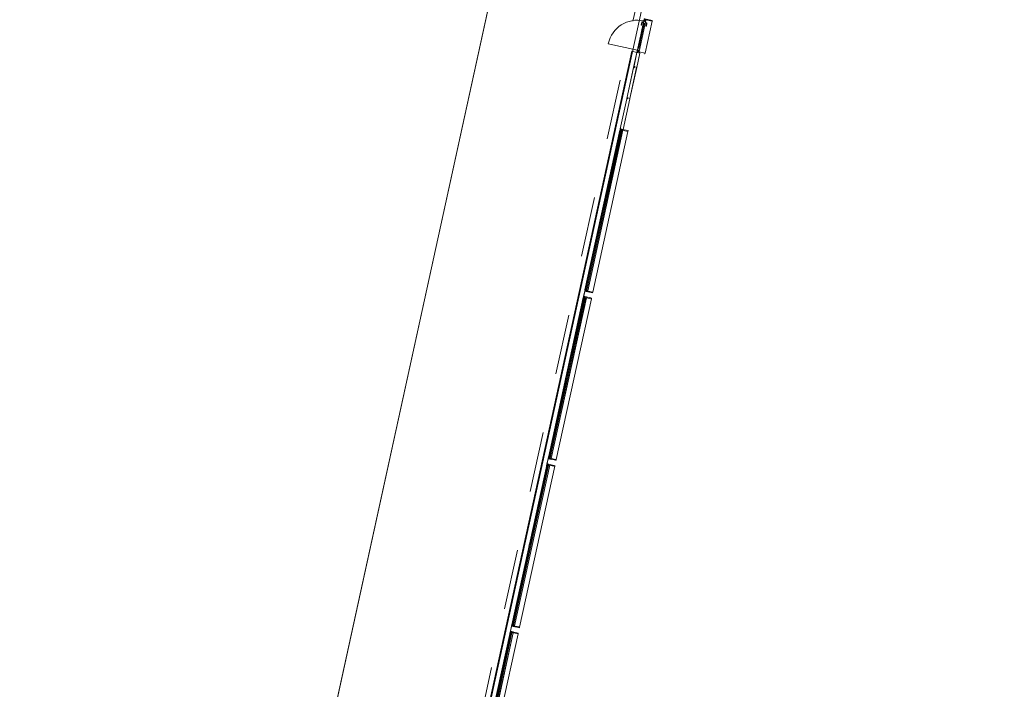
# Model space of a CAD drawing. Header units: metres. Extents: x 233012 to 233264, y 553571 to 554014.
# Tile 270 of 313: x 233064 to 233097, y 553916 to 553938. Entities that reach past the tile are written whole.
import ezdxf

# ---------------------------------------------------------------- set-up
doc = ezdxf.new("R2010")
doc.units = ezdxf.units.M
doc.linetypes.add('Dash', pattern=[0.00635, 0.003175, -0.003175])
doc.linetypes.add('NLCS-HIDDEN', pattern=[4, 2, -2])
for name, color, linetype, lineweight in [('A-N---NPP', 251, 'NLCS-HIDDEN', 9), ('A-NA23_vloer', 252, 'Continuous', 0), ('A-NL$1A_detailuitwerking', 252, 'Continuous', 5), ('A-NL$1B_3D-modellen_algemeen', 252, 'Continuous', 5), ('A-NL$1B_3D-modellen_algemeen-drsn', 252, 'Continuous', 5), ('A-NL21_buitenwanden', 252, 'Continuous', 5), ('A-NL23_vloeraanzicht', 252, 'Continuous', 5), ('A-NL30_deursparing', 252, 'Continuous', 5), ('A-NL30_wandopeningen', 252, 'Continuous', 5)]:
    doc.layers.add(name, color=color, linetype=linetype, lineweight=lineweight)

# ---------------------------------------------------------------- blocks, each defined once
blk = doc.blocks.new('NLRS_31_WI_UN_samenstelling aluminium A1B1-SH_gen_mie - 1410x5520-2943768-01_Situatie')
at = {"layer": 'A-NL30_wandopeningen'}
for p, q in [((-2.692, 0), (-2.76, 0)), ((-2.76, 0), (-2.76, -0.01)), ((-2.719, 0), (2.719, 0)), ((-2.692, -0.004), (-2.692, 0)), ((-2.692, -0.004), (-2.692, 0)), ((-0.039, 0), (-0.039, -0.004)), ((0.039, 0), (-0.039, 0)), ((-0.039, 0), (-0.039, -0.004)), ((0.039, -0.004), (0.039, 0)), ((0.039, -0.004), (0.039, 0)), ((2.692, -0.004), (2.692, 0)), ((2.692, 0), (2.76, 0)), ((2.692, -0.004), (2.692, 0)), ((2.76, 0), (2.76, -0.01)), ((-2.76, -0.01), (-2.738, -0.01)), ((-2.738, -0.01), (-2.738, -0.062)), ((-2.738, -0.062), (-2.714, -0.062)), ((2.719, -0.062), (-2.719, -0.062)), ((-2.714, -0.004), (-2.692, -0.004)), ((-2.714, -0.062), (-2.714, -0.004)), ((-2.714, -0.004), (-2.692, -0.004)), ((-2.714, -0.034), (-2.694, -0.034)), ((-2.714, -0.062), (-2.714, -0.034)), ((-2.694, -0.062), (-2.714, -0.062)), ((-0.024, -0.007), (-2.707, -0.007)), ((-2.707, -0.007), (-2.707, -0.031)), ((-2.707, -0.031), (-0.024, -0.031)), ((-2.694, -0.034), (-2.694, -0.062)), ((-0.039, -0.004), (-0.017, -0.004)), ((-0.039, -0.004), (-0.017, -0.004)), ((-0.037, -0.034), (-0.037, -0.062)), ((-0.017, -0.034), (-0.037, -0.034)), ((-0.037, -0.062), (-0.017, -0.062)), ((-0.024, -0.031), (-0.024, -0.007)), ((-0.017, -0.004), (-0.017, -0.062)), ((-0.017, -0.062), (-0.017, -0.034)), ((-0.017, -0.062), (0.017, -0.062)), ((0.017, -0.004), (0.039, -0.004)), ((0.017, -0.004), (0.039, -0.004)), ((0.017, -0.062), (0.017, -0.004)), ((0.017, -0.034), (0.037, -0.034)), ((0.017, -0.062), (0.017, -0.034)), ((0.037, -0.062), (0.017, -0.062)), ((2.707, -0.007), (0.024, -0.007)), ((0.024, -0.007), (0.024, -0.031)), ((0.024, -0.031), (2.707, -0.031)), ((0.037, -0.034), (0.037, -0.062)), ((2.715, -0.004), (2.692, -0.004)), ((2.715, -0.004), (2.692, -0.004)), ((2.694, -0.034), (2.694, -0.062)), ((2.714, -0.034), (2.694, -0.034)), ((2.694, -0.062), (2.714, -0.062)), ((2.707, -0.031), (2.707, -0.007)), ((2.714, -0.062), (2.714, -0.034)), ((2.715, -0.062), (2.715, -0.004)), ((2.738, -0.062), (2.715, -0.062)), ((2.738, -0.01), (2.738, -0.062)), ((2.76, -0.01), (2.738, -0.01))]:
    blk.add_line(p, q, dxfattribs=at)
blk = doc.blocks.new('NLRS_21_GM_UN_spouwlat_gen_mie - stelkozijn multiplex_gen_bxh25x245-6690173-01_Situatie')
at = {"layer": 'A-NL$1B_3D-modellen_algemeen-drsn'}
for p, q in [((233084.077, 553934.285), (233084.072, 553934.264)), ((233084.326, 553934.231), (233084.077, 553934.285)), ((233084.118, 553934.251), (233084.321, 553934.206)), ((233084.321, 553934.206), (233084.326, 553934.231))]:
    blk.add_line(p, q, dxfattribs=at)
blk = doc.blocks.new('NLRS_21_GM_UN_spouwlat_gen_mie - stelkozijn multiplex_gen_bxh25x245-V565-01_Situatie')
at = {"layer": 'A-NL$1B_3D-modellen_algemeen-drsn'}
for p, q in [((233082.902, 553928.914), (233082.897, 553928.893)), ((233082.897, 553928.893), (233083.146, 553928.838)), ((233083.151, 553928.863), (233082.948, 553928.907)), ((233083.146, 553928.838), (233083.151, 553928.863))]:
    blk.add_line(p, q, dxfattribs=at)
blk = doc.blocks.new('NLRS_21_GM_UN_spouwlat_gen_mie - stelkozijn multiplex_gen_bxh25x245-6690172-01_Situatie')
at = {"layer": 'A-NL$1B_3D-modellen_algemeen'}
for p, q in [((233084.321, 553934.206), (233083.151, 553928.863)), ((233084.067, 553934.241), (233084.066, 553934.234)), ((233083.492, 553931.613), (233083.491, 553931.606)), ((233083.483, 553931.573), (233083.482, 553931.566)), ((233082.908, 553928.945), (233082.907, 553928.937))]:
    blk.add_line(p, q, dxfattribs=at)
blk = doc.blocks.new('NLRS_41_GM_TLB_zetwerk negge_gen_mie - b_160-6736902-01_Situatie')
at = {"layer": 'A-NL$1B_3D-modellen_algemeen-drsn'}
for p, q in [((-0.084, 0.015), (-0.105, 0.015)), ((-0.105, 0.015), (-0.105, 0.014)), ((-0.105, 0.014), (-0.085, 0.014)), ((-0.085, 0.014), (-0.085, 0)), ((-0.085, 0), (0.075, 0)), ((-0.084, 0.001), (-0.084, 0.015)), ((0.074, 0.001), (-0.084, 0.001)), ((0.074, 0.015), (0.074, 0.001)), ((0.095, 0.015), (0.074, 0.015)), ((0.075, 0), (0.075, 0.014)), ((0.075, 0.014), (0.095, 0.014)), ((0.095, 0.014), (0.095, 0.015))]:
    blk.add_line(p, q, dxfattribs=at)
blk = doc.blocks.new('NLRS_41_GM_WPB_waterslag_gen_mie - waterslag-5561189-01_Situatie')
at = {"layer": 'A-NL$1B_3D-modellen_algemeen'}
for p, q in [((-19.585, 0), (-14.115, 0)), ((-13.885, 0), (-8.415, 0)), ((-8.185, 0), (-2.715, 0)), ((-2.485, 0), (2.985, 0)), ((-22.215, -0.099), (-22.215, -0.279)), ((22.215, -0.279), (-22.215, -0.279)), ((-14.115, -0.001), (-19.585, -0.001)), ((-8.415, -0.001), (-13.885, -0.001)), ((-2.715, -0.001), (-8.185, -0.001)), ((2.985, -0.001), (-2.485, -0.001)), ((22.215, -0.279), (22.215, -0.099))]:
    blk.add_line(p, q, dxfattribs=at)
blk = doc.blocks.new('NLRS_21_GM_UN_spouwlat_gen_mie - stelkozijn multiplex_gen_bxh25x245-V590-01_Situatie')
at = {"layer": 'A-NL$1B_3D-modellen_algemeen-drsn'}
for p, q in [((233082.859, 553928.717), (233082.854, 553928.696)), ((233083.087, 553928.667), (233082.859, 553928.717)), ((233082.899, 553928.683), (233083.082, 553928.643)), ((233083.094, 553928.64), (233083.102, 553928.638)), ((233083.108, 553928.663), (233083.099, 553928.665)), ((233083.102, 553928.638), (233083.108, 553928.663))]:
    blk.add_line(p, q, dxfattribs=at)
blk = doc.blocks.new('NLRS_21_GM_UN_spouwlat_gen_mie - stelkozijn multiplex_gen_bxh25x245-V591-01_Situatie')
at = {"layer": 'A-NL$1B_3D-modellen_algemeen-drsn'}
for p, q in [((233081.683, 553923.346), (233081.679, 553923.325)), ((233081.679, 553923.325), (233081.907, 553923.275)), ((233081.912, 553923.299), (233081.73, 553923.339)), ((233081.919, 553923.272), (233081.928, 553923.27)), ((233081.933, 553923.295), (233081.924, 553923.297)), ((233081.928, 553923.27), (233081.933, 553923.295))]:
    blk.add_line(p, q, dxfattribs=at)
blk = doc.blocks.new('NLRS_21_GM_UN_spouwlat_gen_mie - stelkozijn multiplex_gen_bxh25x245-V592-01_Situatie')
at = {"layer": 'A-NL$1B_3D-modellen_algemeen-drsn'}
for p, q in [((233081.64, 553923.149), (233081.635, 553923.127)), ((233081.859, 553923.101), (233081.64, 553923.149)), ((233081.681, 553923.114), (233081.854, 553923.077)), ((233081.865, 553923.074), (233081.884, 553923.07)), ((233081.889, 553923.094), (233081.871, 553923.098)), ((233081.884, 553923.07), (233081.889, 553923.094))]:
    blk.add_line(p, q, dxfattribs=at)
blk = doc.blocks.new('NLRS_21_GM_UN_spouwlat_gen_mie - stelkozijn multiplex_gen_bxh25x245-V593-01_Situatie')
at = {"layer": 'A-NL$1B_3D-modellen_algemeen-drsn'}
for p, q in [((233080.465, 553917.778), (233080.46, 553917.757)), ((233080.46, 553917.757), (233080.679, 553917.709)), ((233080.684, 553917.733), (233080.511, 553917.771)), ((233080.691, 553917.706), (233080.709, 553917.702)), ((233080.715, 553917.726), (233080.696, 553917.73)), ((233080.709, 553917.702), (233080.715, 553917.726))]:
    blk.add_line(p, q, dxfattribs=at)
blk = doc.blocks.new('NLRS_21_GM_UN_spouwlat_gen_mie - stelkozijn multiplex_gen_bxh25x245-V708-01_Situatie')
at = {"layer": 'A-NL$1B_3D-modellen_algemeen-drsn'}
for p, q in [((233080.422, 553917.581), (233080.417, 553917.559)), ((233080.671, 553917.526), (233080.422, 553917.581)), ((233080.462, 553917.546), (233080.665, 553917.502)), ((233080.665, 553917.502), (233080.671, 553917.526))]:
    blk.add_line(p, q, dxfattribs=at)
blk = doc.blocks.new('NLRS_31_WI_UN_samenstelling aluminium A1 deur-SH_gen_mie - voorbeeld 3_gen zwart-V741-01_Situatie')
at = {"layer": 'A-NL$1A_detailuitwerking'}
for q in [(-0.497, 0.994), (0.497, 0)]:
    blk.add_line((-0.497, 0), q, dxfattribs=at)
blk.add_arc((-0.497, 0), 0.994, 0, 90, dxfattribs=at)
at = {"layer": 'A-NL30_deursparing'}
for p, q in [((-0.403, 0), (-0.497, 0)), ((-0.497, 0), (-0.497, -0.004)), ((-0.403, 0), (-0.403, -0.004)), ((-0.403, -0.004), (-0.403, 0)), ((0.339, 0.045), (0.342, 0.058)), ((0.437, 0.045), (0.339, 0.045)), ((0.342, 0.058), (0.437, 0.058)), ((0.403, 0), (0.403, -0.004)), ((0.403, 0), (0.497, 0)), ((0.403, -0.004), (0.403, 0)), ((0.469, 0.005), (0.432, 0.005)), ((0.432, 0.005), (0.432, 0)), ((0.437, 0.058), (0.458, 0.048)), ((0.437, 0.045), (0.439, 0.045)), ((0.44, 0.005), (0.442, 0.04)), ((0.458, 0.048), (0.46, 0.005)), ((0.469, 0), (0.469, 0.005)), ((0.497, 0), (0.497, -0.004)), ((-0.523, -0.056), (-0.523, -0.062)), ((-0.51, -0.056), (-0.523, -0.056)), ((-0.51, -0.056), (-0.523, -0.056)), ((-0.523, -0.056), (-0.523, -0.062)), ((-0.523, -0.062), (-0.48, -0.062)), ((-0.51, -0.004), (-0.51, -0.056)), ((-0.494, -0.004), (-0.51, -0.004)), ((-0.485, -0.004), (-0.497, -0.004)), ((-0.497, -0.004), (-0.485, -0.004)), ((-0.494, -0.058), (-0.494, -0.004)), ((-0.482, -0.058), (-0.494, -0.058)), ((-0.48, -0.058), (-0.494, -0.058)), ((-0.485, -0.004), (-0.485, -0.054)), ((-0.485, -0.054), (-0.475, -0.054)), ((-0.482, -0.058), (-0.48, -0.058)), ((-0.48, -0.062), (-0.48, -0.058)), ((-0.475, -0.054), (-0.475, -0.062)), ((-0.475, -0.062), (-0.425, -0.062)), ((-0.403, -0.004), (-0.425, -0.004)), ((-0.425, -0.004), (-0.403, -0.004)), ((-0.425, -0.062), (-0.425, -0.004)), ((-0.405, -0.037), (-0.424, -0.037)), ((-0.424, -0.037), (-0.424, -0.062)), ((-0.424, -0.062), (-0.405, -0.062)), ((0.418, -0.007), (-0.418, -0.007)), ((-0.418, -0.007), (-0.418, -0.031)), ((-0.418, -0.031), (0.418, -0.031)), ((-0.405, -0.062), (-0.405, -0.037)), ((0.342, -0.12), (0.339, -0.107)), ((0.339, -0.107), (0.437, -0.107)), ((0.437, -0.12), (0.342, -0.12)), ((0.403, -0.004), (0.425, -0.004)), ((0.425, -0.004), (0.403, -0.004)), ((0.405, -0.037), (0.425, -0.037)), ((0.405, -0.062), (0.405, -0.037)), ((0.425, -0.062), (0.405, -0.062)), ((0.418, -0.031), (0.418, -0.007)), ((0.425, -0.062), (0.425, -0.004)), ((0.425, -0.037), (0.425, -0.062)), ((0.475, -0.062), (0.425, -0.062)), ((0.432, -0.062), (0.432, -0.067)), ((0.432, -0.067), (0.469, -0.067)), ((0.439, -0.107), (0.437, -0.107)), ((0.458, -0.11), (0.437, -0.12)), ((0.442, -0.102), (0.44, -0.067)), ((0.46, -0.067), (0.458, -0.11)), ((0.469, -0.067), (0.469, -0.062)), ((0.475, -0.054), (0.475, -0.062)), ((0.485, -0.054), (0.475, -0.054)), ((0.482, -0.058), (0.48, -0.058)), ((0.48, -0.058), (0.495, -0.058)), ((0.48, -0.062), (0.48, -0.058)), ((0.524, -0.062), (0.48, -0.062)), ((0.482, -0.058), (0.495, -0.058)), ((0.485, -0.004), (0.497, -0.004)), ((0.485, -0.004), (0.485, -0.054)), ((0.497, -0.004), (0.485, -0.004)), ((0.495, -0.004), (0.51, -0.004)), ((0.495, -0.058), (0.495, -0.004)), ((0.51, -0.004), (0.51, -0.056)), ((0.51, -0.056), (0.524, -0.056)), ((0.51, -0.056), (0.524, -0.056)), ((0.524, -0.056), (0.524, -0.062)), ((0.524, -0.056), (0.524, -0.062))]:
    blk.add_line(p, q, dxfattribs=at)
at = {"layer": 'A-NL30_deursparing', "flags": 128}
for points in [[(0.442, 0.04), (0.441, 0.042), (0.44, 0.043), (0.439, 0.045), (0.437, 0.045)], [(0.44, 0.043), (0.441, 0.042), (0.442, 0.04)], [(0.437, -0.107), (0.439, -0.107), (0.44, -0.105), (0.441, -0.104), (0.442, -0.102)], [(0.442, -0.102), (0.441, -0.104), (0.44, -0.105)]]:
    blk.add_lwpolyline(points, dxfattribs=at)
at = {"layer": 'A-NL30_wandopeningen'}
for p, q in [((-0.502, 0), (-0.57, 0)), ((-0.57, 0), (-0.57, -0.01)), ((-0.529, 0), (0.529, 0)), ((-0.502, 0), (-0.502, -0.004)), ((-0.502, -0.004), (-0.502, 0)), ((0.403, 0), (-0.403, 0)), ((0.443, 0), (0.49, 0)), ((0.502, 0), (0.502, -0.004)), ((0.502, 0), (0.57, 0)), ((0.502, -0.004), (0.502, 0)), ((0.57, 0), (0.57, -0.01)), ((-0.57, -0.01), (-0.548, -0.01)), ((-0.548, -0.01), (-0.548, -0.062)), ((-0.548, -0.062), (-0.524, -0.062)), ((0.529, -0.062), (-0.529, -0.062)), ((-0.502, -0.004), (-0.524, -0.004)), ((-0.524, -0.062), (-0.524, -0.004)), ((-0.524, -0.004), (-0.502, -0.004)), ((0.502, -0.004), (0.525, -0.004)), ((0.525, -0.004), (0.502, -0.004)), ((0.525, -0.062), (0.525, -0.004)), ((0.548, -0.062), (0.525, -0.062)), ((0.548, -0.01), (0.548, -0.062)), ((0.57, -0.01), (0.548, -0.01))]:
    blk.add_line(p, q, dxfattribs=at)
at = {"layer": 'A-NL30_wandopeningen', "linetype": 'Dash'}
for p, q in [((0.405, -0.062), (-0.405, -0.062)), ((0.483, -0.062), (0.512, -0.062))]:
    blk.add_line(p, q, dxfattribs=at)
blk = doc.blocks.new('NLRS_21_GM_UN_spouwlat_gen_mie - stelkozijn multiplex_gen_bxh25x245-V742-01_Situatie')
at = {"layer": 'A-NL$1B_3D-modellen_algemeen-drsn'}
for p, q in [((233084.879, 553937.949), (233084.874, 553937.927)), ((233085.128, 553937.894), (233084.879, 553937.949)), ((233084.919, 553937.914), (233085.122, 553937.87)), ((233085.122, 553937.87), (233085.128, 553937.894))]:
    blk.add_line(p, q, dxfattribs=at)
blk = doc.blocks.new('NLRS_21_GM_UN_spouwlat_gen_mie - stelkozijn multiplex_gen_bxh25x245-V743-01_Situatie')
at = {"layer": 'A-NL$1B_3D-modellen_algemeen-drsn'}
for p, q in [((233084.64, 553936.857), (233084.635, 553936.835)), ((233084.635, 553936.835), (233084.718, 553936.817)), ((233084.889, 553936.805), (233084.686, 553936.849)), ((233084.868, 553936.784), (233084.884, 553936.781)), ((233084.884, 553936.781), (233084.889, 553936.805))]:
    blk.add_line(p, q, dxfattribs=at)
blk = doc.blocks.new('NLRS_21_GM_UN_spouwlat_gen_mie - stelkozijn multiplex_gen_bxh25x245-6694329-01_Situatie')
at = {"layer": 'A-NL$1B_3D-modellen_algemeen'}
for p, q in [((233134.958, 553688.927), (233136.023, 553688.694)), ((233134.924, 553688.673), (233134.939, 553688.67)), ((233134.953, 553688.667), (233134.962, 553688.665)), ((233135.021, 553688.652), (233135.028, 553688.651)), ((233135.845, 553688.472), (233135.851, 553688.471)), ((233135.91, 553688.458), (233135.919, 553688.456)), ((233135.934, 553688.452), (233135.949, 553688.449))]:
    blk.add_line(p, q, dxfattribs=at)

msp = doc.modelspace()

# ---------------------------------------------------------------- linework, layer by layer
at = {"layer": 'A-N---NPP', "flags": 128}
msp.add_lwpolyline([(233208.526, 553888.618), (233228.609, 553980.395), (233099.954, 554008.548), (233025.404, 553667.867), (233154.055, 553639.689), (233189.361, 553801.036), (233206.475, 553797.378), (233225.622, 553884.877)], close=True, dxfattribs=at)
at = {"layer": 'A-NA23_vloer', "flags": 128}
msp.add_lwpolyline([(233189.73, 553676.511), (233188.662, 553671.627), (233028.961, 553706.574), (233096.334, 554014.459), (233264.258, 553977.712), (233263.934, 553967.325), (233258.935, 553967.43), (233259.131, 553973.716), (233100.149, 554008.505), (233034.914, 553710.389), (233189.73, 553676.511)], dxfattribs=at)
at = {"layer": 'A-NL$1B_3D-modellen_algemeen-drsn'}
for p, q in [((233084.619, 553936.833), (233084.51, 553936.332)), ((233084.511, 553936.336), (233084.62, 553936.833)), ((233084.716, 553936.812), (233084.62, 553936.833)), ((233084.611, 553936.331), (233084.716, 553936.812)), ((233084.612, 553936.331), (233084.705, 553936.756)), ((233084.508, 553936.326), (233084.283, 553935.297)), ((233084.508, 553936.322), (233084.285, 553935.301)), ((233084.61, 553936.327), (233084.384, 553935.296)), ((233084.385, 553935.296), (233084.611, 553936.327)), ((233084.528, 553936.327), (233084.508, 553936.326)), ((233084.528, 553936.326), (233084.512, 553936.325)), ((233084.52, 553936.331), (233084.524, 553936.348)), ((233084.521, 553936.331), (233084.525, 553936.347)), ((233084.532, 553936.37), (233084.528, 553936.353)), ((233084.529, 553936.353), (233084.533, 553936.37)), ((233084.532, 553936.365), (233084.53, 553936.354)), ((233084.534, 553936.347), (233084.53, 553936.329)), ((233084.533, 553936.365), (233084.531, 553936.354)), ((233084.535, 553936.347), (233084.531, 553936.329)), ((233084.603, 553936.34), (233084.54, 553936.354)), ((233084.542, 553936.368), (233084.541, 553936.356)), ((233084.543, 553936.368), (233084.542, 553936.356)), ((233084.542, 553936.354), (233084.602, 553936.341)), ((233084.608, 553936.344), (233084.608, 553936.332)), ((233084.609, 553936.332), (233084.609, 553936.344)), ((233084.282, 553935.291), (233084.062, 553934.289)), ((233084.282, 553935.287), (233084.063, 553934.288)), ((233084.383, 553935.292), (233084.159, 553934.267)), ((233084.195, 553934.428), (233084.384, 553935.291)), ((233084.301, 553935.291), (233084.282, 553935.291)), ((233084.285, 553935.29), (233084.301, 553935.29)), ((233084.294, 553935.296), (233084.297, 553935.312)), ((233084.295, 553935.295), (233084.298, 553935.312)), ((233084.302, 553935.318), (233084.305, 553935.335)), ((233084.303, 553935.318), (233084.306, 553935.335)), ((233084.306, 553935.33), (233084.303, 553935.319)), ((233084.307, 553935.329), (233084.304, 553935.318)), ((233084.308, 553935.312), (233084.304, 553935.293)), ((233084.305, 553935.293), (233084.309, 553935.312)), ((233084.377, 553935.305), (233084.313, 553935.319)), ((233084.316, 553935.333), (233084.314, 553935.32)), ((233084.315, 553935.32), (233084.317, 553935.333)), ((233084.315, 553935.318), (233084.376, 553935.305)), ((233084.382, 553935.309), (233084.382, 553935.296)), ((233084.383, 553935.296), (233084.383, 553935.309)), ((233084.079, 553934.299), (233084.076, 553934.286)), ((233084.077, 553934.285), (233084.08, 553934.299)), ((233084.09, 553934.297), (233084.088, 553934.285)), ((233084.089, 553934.297), (233084.088, 553934.285)), ((233084.089, 553934.283), (233084.149, 553934.27)), ((233084.16, 553934.267), (233084.163, 553934.282))]:
    msp.add_line(p, q, dxfattribs=at)
for centre, major_axis, ratio, start_param, end_param in [((233084.512, 553936.321), (0.00298, 0.00267), 1, 0.931354, 2.19532), ((233084.512, 553936.321), (0.00203, -0.00344), 1, 2.699863, 3.963829), ((233084.516, 553936.335), (-0.00418, 0.00045), 1, 6.17547, 7.482877), ((233084.516, 553936.335), (0.00407, 0.00105), 1, 2.674175, 3.981582), ((233084.518, 553936.332), (0.00011, 0.0022), 1, 2.711929, 4.546115), ((233084.518, 553936.332), (-0.00026, 0.00319), 1, 2.580432, 4.414618), ((233084.518, 553936.332), (-0.00071, 0.00208), 1, 2.332459, 4.166645), ((233084.527, 553936.347), (0.00273, 0.00219), 1, 1.689623, 2.248479), ((233084.527, 553936.347), (-0.00136, 0.00323), 1, 0.398255, 0.957111), ((233084.527, 553936.347), (0.00195, 0.00157), 1, 1.689623, 2.248479), ((233084.526, 553936.354), (0.0021, 0.00065), 1, 5.209341, 5.768198), ((233084.526, 553936.354), (0.00318, 0.00033), 1, 5.404645, 5.963501), ((233084.526, 553936.354), (-0.00193, 0.00106), 1, 2.86772, 3.426576), ((233084.528, 553936.329), (0.00225, 0.00108), 1, 4.29038, 5.620278), ((233084.528, 553936.329), (0.00143, -0.0032), 1, 5.888446, 7.218344), ((233084.528, 553936.329), (0.00275, 0.00217), 1, 4.069193, 5.39909), ((233084.533, 553936.354), (0.00316, 0.00052), 1, 2.764345, 4.299093), ((233084.533, 553936.354), (0.00218, 0.00029), 1, 2.796726, 4.331349), ((233084.533, 553936.354), (0.0022, -0.00005), 1, 2.951707, 4.48633), ((233084.535, 553936.37), (-0.0033, 0.00117), 1, 4.836497, 6.407294), ((233084.535, 553936.37), (-0.0033, 0.00117), 1, 4.836497, 6.407294), ((233084.536, 553936.364), (0.00306, 0.00094), 1, 1.055608, 2.626404), ((233084.532, 553936.348), (-0.0004, -0.00247), 1, 1.517566, 3.052924), ((233084.535, 553936.37), (0.00083, 0.00236), 1, 0.124108, 1.694905), ((233084.536, 553936.364), (0.00219, 0.00023), 1, 1.249046, 2.819842), ((233084.536, 553936.364), (0.00219, 0.00023), 1, 1.249046, 2.819842), ((233084.532, 553936.348), (0.00138, 0.00322), 1, 4.902642, 6.438001), ((233084.532, 553936.348), (0.00212, -0.00278), 1, 0.704419, 2.239778), ((233084.537, 553936.364), (0.00246, -0.00204), 1, 0.564994, 2.048524), ((233084.537, 553936.364), (0.00131, 0.00177), 1, 5.221733, 6.705263), ((233084.537, 553936.364), (0.00072, 0.00208), 1, 4.916898, 6.400428), ((233084.542, 553936.356), (0.00077, 0.00341), 1, 1.664264, 2.402198), ((233084.542, 553936.356), (0.0035, -0.00012), 1, 3.048082, 3.786017), ((233084.542, 553936.356), (0.00199, 0.00152), 1, 2.360264, 3.114134), ((233084.54, 553936.369), (0.00154, 0.00197), 1, 5.245514, 6.729044), ((233084.54, 553936.369), (0.00347, 0.00043), 1, 6.030913, 7.514442), ((233084.54, 553936.369), (-0.00231, 0.00263), 1, 3.862909, 5.346439), ((233084.542, 553936.355), (0.00048, 0.00158), 1, 1.738538, 3.222068), ((233084.542, 553936.355), (0.000376, 0.00053), 1, 2.060289, 3.543819), ((233084.542, 553936.355), (0.000399, 0.000513), 1, 2.103922, 3.587452), ((233084.602, 553936.342), (0.000983, 0.000185), 1, 4.310672, 5.881469), ((233084.604, 553936.341), (0.000884, -0.000467), 1, 4.982599, 6.553395), ((233084.606, 553936.344), (-0.00185, 0.00073), 1, 4.776598, 6.445185), ((233084.606, 553936.344), (0.00031, 0.00126), 1, 4.933576, 7.877773), ((233084.608, 553936.332), (0.0027, -0.0013), 1, 2.472128, 4.943664), ((233084.608, 553936.332), (0.00299, -0.00023), 1, 2.099436, 4.570971), ((233084.606, 553936.344), (0.000034, -0.000291), 1, 1.43767, 4.381867), ((233084.606, 553936.344), (0.000102, -0.000275), 1, 1.198998, 4.143195), ((233084.608, 553936.332), (0.00199, -0.00017), 1, 2.107302, 4.578591), ((233084.606, 553936.344), (-0.00169, 0.00107), 1, 3.688205, 5.159938), ((233084.607, 553936.334), (0.000994, -0.000113), 1, 5.278694, 6.377924), ((233084.61, 553936.332), (0.0012, 0.00134), 1, 2.412141, 5.05662), ((233084.61, 553936.332), (-0.000304, 0.00074), 1, 1.358554, 3.852616), ((233084.61, 553936.332), (0.000192, 0.000777), 1, 1.989833, 4.483895), ((233084.609, 553936.327), (0.00145, 0.00138), 1, 5.307534, 6.87833), ((233084.609, 553936.327), (0.000016, -0.001), 1, 1.338972, 2.909768), ((233084.609, 553936.327), (0.000016, -0.001), 1, 1.338972, 2.909768), ((233084.286, 553935.286), (0.00382, 0.0012), 1, 1.356923, 2.620889), ((233084.286, 553935.286), (0.00384, 0.00112), 1, 1.377212, 2.641178), ((233084.289, 553935.3), (0.0042, 0.00007), 1, 2.909966, 4.217373), ((233084.289, 553935.3), (0.00345, -0.0024), 1, 3.534291, 4.841698), ((233084.292, 553935.296), (0.00151, -0.00282), 1, 5.313654, 7.14784), ((233084.292, 553935.296), (0.0017, -0.0014), 1, 4.924274, 6.758459), ((233084.292, 553935.296), (0.00081, -0.00205), 1, 5.42827, 7.262456), ((233084.301, 553935.311), (0.00188, -0.00295), 1, 3.371735, 3.930592), ((233084.301, 553935.311), (-0.00016, -0.0035), 1, 3.985195, 4.544052), ((233084.301, 553935.311), (0.00108, -0.00225), 1, 3.490623, 4.04948), ((233084.299, 553935.318), (0.00189, -0.00113), 1, 6.046079, 6.604935), ((233084.299, 553935.318), (0.00144, -0.00166), 1, 0.083893, 0.64275), ((233084.301, 553935.294), (0.00316, 0.00151), 1, 4.291998, 5.621896), ((233084.301, 553935.294), (-0.00249, 0.00027), 1, 1.70398, 3.033877), ((233084.301, 553935.294), (0.00052, 0.00346), 1, 3.315202, 4.6451), ((233084.299, 553935.318), (0.00315, -0.00056), 1, 5.686243, 6.2451), ((233084.307, 553935.318), (0.00307, 0.0009), 1, 2.641483, 4.176232), ((233084.307, 553935.318), (0.00124, 0.00182), 1, 1.954846, 3.489468), ((233084.307, 553935.318), (0.00138, 0.00171), 1, 2.03511, 3.569733), ((233084.309, 553935.334), (0.00116, 0.0033), 1, 0.122489, 1.693286), ((233084.309, 553935.334), (0.00116, 0.0033), 1, 0.122489, 1.693286), ((233084.309, 553935.334), (0.00192, 0.0016), 1, 0.662909, 2.233706), ((233084.309, 553935.329), (-0.00318, 0.00034), 1, 4.604674, 6.17547), ((233084.305, 553935.312), (-0.00241, 0.00254), 1, 3.738297, 5.273655), ((233084.305, 553935.312), (-0.00307, 0.00168), 1, 3.426576, 4.961935), ((233084.305, 553935.312), (-0.00139, 0.00208), 1, 3.907943, 5.443301), ((233084.309, 553935.329), (0.00171, 0.00138), 1, 0.677683, 2.248479), ((233084.309, 553935.329), (0.00171, 0.00138), 1, 0.677683, 2.248479), ((233084.311, 553935.328), (-0.00287, 0.00141), 1, 3.47021, 4.953739), ((233084.311, 553935.328), (0.00127, 0.00179), 1, 5.201881, 6.685411), ((233084.315, 553935.32), (-0.0004, 0.00348), 1, 1.328, 2.065934), ((233084.315, 553935.32), (-0.00314, 0.00154), 1, 0.328617, 1.066551), ((233084.315, 553935.32), (-0.00214, 0.00129), 1, 0.41533, 1.169199), ((233084.313, 553935.333), (-0.00014, -0.0035), 1, 1.481303, 2.964833), ((233084.313, 553935.333), (0.00145, 0.00319), 1, 5.011082, 6.494612), ((233084.313, 553935.333), (0.00137, 0.00209), 1, 5.162977, 6.646507), ((233084.316, 553935.32), (0.00061, -0.00153), 1, 4.202447, 5.685977), ((233084.316, 553935.32), (0.000586, -0.000281), 1, 3.460683, 4.944212), ((233084.316, 553935.32), (0.000142, -0.000634), 1, 4.363322, 5.846852), ((233084.376, 553935.306), (0.000794, -0.000608), 1, 5.150418, 6.721214), ((233084.377, 553935.306), (-0.000374, 0.000927), 1, 2.54248, 4.113277), ((233084.379, 553935.309), (0.00069, 0.00186), 1, 0.040866, 1.709453), ((233084.381, 553935.296), (0.00231, 0.00191), 1, 1.333914, 3.805449), ((233084.381, 553935.296), (0.00265, 0.0014), 1, 1.537446, 4.008981), ((233084.38, 553935.308), (-0.00129, 0.00014), 1, 3.231273, 6.17547), ((233084.381, 553935.296), (0.00096, 0.00175), 1, 0.954616, 3.425905), ((233084.38, 553935.309), (0.00045, -0.00195), 1, 1.326327, 2.798059), ((233084.38, 553935.308), (0.000281, 0.000082), 1, 5.980166, 8.924364), ((233084.38, 553935.308), (-0.000169, 0.000239), 0.999999, 4.078848, 7.023046), ((233084.38, 553935.299), (0.000897, 0.000443), 1, 4.707331, 5.806561), ((233084.383, 553935.296), (0.00164, 0.00075), 1, 2.825219, 5.469697), ((233084.382, 553935.292), (0.000108, 0.000994), 1, 4.604674, 6.17547), ((233084.382, 553935.292), (0.000108, 0.000994), 1, 4.604674, 6.17547), ((233084.383, 553935.296), (0.000791, -0.000117), 1, 3.465414, 5.959476), ((233084.383, 553935.296), (0.000584, 0.000547), 1, 2.566065, 5.060127), ((233084.382, 553935.292), (0.00174, 0.00099), 1, 5.550947, 7.121743), ((233084.082, 553934.299), (0.00038, 0.00348), 1, 6.17547, 7.746266), ((233084.082, 553934.299), (0.00038, 0.00348), 1, 6.17547, 7.746266), ((233084.082, 553934.299), (-0.00108, 0.00226), 1, 5.621896, 7.192692), ((233084.087, 553934.298), (-0.00307, 0.00168), 1, 3.513843, 4.997373), ((233084.087, 553934.298), (-0.00231, 0.00263), 1, 3.862909, 5.346439), ((233084.087, 553934.298), (0.00248, 0.00031), 1, 6.030913, 7.514442), ((233084.089, 553934.284), (-0.00053, 0.00156), 1, 1.114015, 2.597545), ((233084.089, 553934.284), (-0.000109, 0.000641), 1, 1.27489, 2.75842), ((233084.089, 553934.284), (-0.00057, 0.000312), 1, 0.37225, 1.85578), ((233084.149, 553934.271), (0.00085, 0.000527), 1, 3.941765, 5.512561), ((233084.153, 553934.273), (-0.00086, 0.00179), 1, 5.52361, 7.192198), ((233084.153, 553934.273), (-0.00079, 0.00184), 1, 4.289256, 5.760988)]:
    msp.add_ellipse(centre, major_axis=major_axis, ratio=ratio, start_param=start_param, end_param=end_param, dxfattribs=at)
at = {"layer": 'A-NL21_buitenwanden'}
for p, q in [((233082.881, 553928.891), (233082.845, 553928.725)), ((233082.845, 553928.725), (233082.943, 553928.704)), ((233082.979, 553928.87), (233082.881, 553928.891)), ((233081.663, 553923.323), (233081.626, 553923.157)), ((233081.626, 553923.157), (233081.724, 553923.136)), ((233081.761, 553923.302), (233081.663, 553923.323)), ((233080.444, 553917.755), (233080.408, 553917.589)), ((233080.408, 553917.589), (233080.506, 553917.567)), ((233080.542, 553917.733), (233080.444, 553917.755))]:
    msp.add_line(p, q, dxfattribs=at)
at = {"layer": 'A-NL23_vloeraanzicht'}
msp.add_line((233028.961, 553706.574), (233096.334, 554014.459), dxfattribs=at)

# ---------------------------------------------------------------- block references
at = {"layer": 'A-NL$1B_3D-modellen_algemeen'}
for name, p, rotation in [('NLRS_21_GM_UN_spouwlat_gen_mie - stelkozijn multiplex_gen_bxh25x245-6694329-01_Situatie', (-320603.805, 787072.828), 270.0000000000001), ('NLRS_41_GM_WPB_waterslag_gen_mie - waterslag-5561189-01_Situatie', (233079.968, 553915.111), 257.6567290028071), ('NLRS_41_GM_TLB_zetwerk negge_gen_mie - b_160-6736902-01_Situatie', (233082.862, 553928.803), 257.6567290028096), ('NLRS_41_GM_TLB_zetwerk negge_gen_mie - b_160-6736902-01_Situatie', (233081.644, 553923.235), 257.6567290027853), ('NLRS_41_GM_TLB_zetwerk negge_gen_mie - b_160-6736902-01_Situatie', (233080.425, 553917.667), 257.6567290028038)]:
    msp.add_blockref(name, p, dxfattribs=dict(at, rotation=rotation))
for name, p in [('NLRS_21_GM_UN_spouwlat_gen_mie - stelkozijn multiplex_gen_bxh25x245-V742-01_Situatie', (0, 0)), ('NLRS_21_GM_UN_spouwlat_gen_mie - stelkozijn multiplex_gen_bxh25x245-V743-01_Situatie', (0, 0)), ('NLRS_21_GM_UN_spouwlat_gen_mie - stelkozijn multiplex_gen_bxh25x245-6690172-01_Situatie', (0, 0)), ('NLRS_21_GM_UN_spouwlat_gen_mie - stelkozijn multiplex_gen_bxh25x245-6690173-01_Situatie', (0, 0)), ('NLRS_21_GM_UN_spouwlat_gen_mie - stelkozijn multiplex_gen_bxh25x245-6690172-01_Situatie', (-1.218, -5.568)), ('NLRS_21_GM_UN_spouwlat_gen_mie - stelkozijn multiplex_gen_bxh25x245-V590-01_Situatie', (0, 0)), ('NLRS_21_GM_UN_spouwlat_gen_mie - stelkozijn multiplex_gen_bxh25x245-V565-01_Situatie', (0, 0)), ('NLRS_21_GM_UN_spouwlat_gen_mie - stelkozijn multiplex_gen_bxh25x245-6690172-01_Situatie', (-2.437, -11.136)), ('NLRS_21_GM_UN_spouwlat_gen_mie - stelkozijn multiplex_gen_bxh25x245-V592-01_Situatie', (0, 0)), ('NLRS_21_GM_UN_spouwlat_gen_mie - stelkozijn multiplex_gen_bxh25x245-V591-01_Situatie', (0, 0)), ('NLRS_21_GM_UN_spouwlat_gen_mie - stelkozijn multiplex_gen_bxh25x245-6690172-01_Situatie', (-3.655, -16.705)), ('NLRS_21_GM_UN_spouwlat_gen_mie - stelkozijn multiplex_gen_bxh25x245-V708-01_Situatie', (0, 0)), ('NLRS_21_GM_UN_spouwlat_gen_mie - stelkozijn multiplex_gen_bxh25x245-V593-01_Situatie', (0, 0))]:
    msp.add_blockref(name, p, dxfattribs=at)
at = {"layer": 'A-NL30_wandopeningen'}
for name, p, rotation in [('NLRS_31_WI_UN_samenstelling aluminium A1 deur-SH_gen_mie - voorbeeld 3_gen zwart-V741-01_Situatie', (233084.742, 553937.395), 77.6567290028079), ('NLRS_31_WI_UN_samenstelling aluminium A1B1-SH_gen_mie - 1410x5520-2943768-01_Situatie', (233083.472, 553931.592), 77.65672900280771), ('NLRS_31_WI_UN_samenstelling aluminium A1B1-SH_gen_mie - 1410x5520-2943768-01_Situatie', (233082.254, 553926.024), 77.65672900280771), ('NLRS_31_WI_UN_samenstelling aluminium A1B1-SH_gen_mie - 1410x5520-2943768-01_Situatie', (233081.035, 553920.456), 77.65672900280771), ('NLRS_31_WI_UN_samenstelling aluminium A1B1-SH_gen_mie - 1410x5520-2943768-01_Situatie', (233079.817, 553914.888), 77.65672900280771)]:
    msp.add_blockref(name, p, dxfattribs=dict(at, rotation=rotation))

doc.saveas('drawing.dxf')
